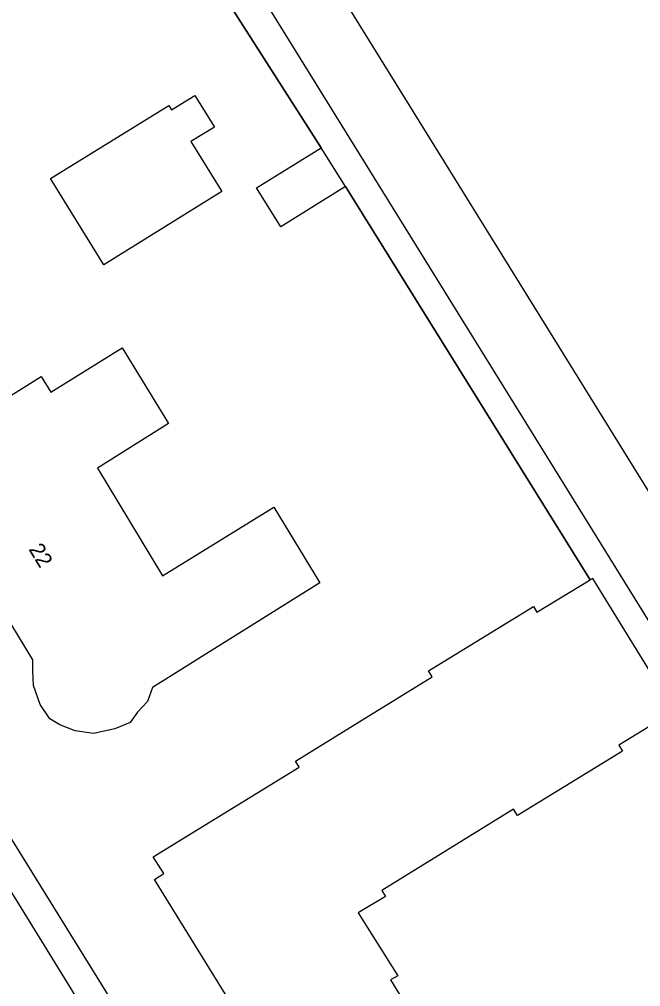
# Model space of a CAD drawing. Extents: x 157321 to 158827, y 386650 to 388532.
# Drawn here: x 158589.7 to 158629.6, y 387376.1 to 387438.2 of the extents above; entities that cross this region are included whole.
import ezdxf

# ---------------------------------------------------------------- set-up
doc = ezdxf.new("R2010")
doc.units = 0
for name, color, linetype in [('IMGEO_Gemengd_bos', 7, 'Continuous'), ('IMGEO_Groenvoorziening', 7, 'Continuous'), ('IMGEO_Hek', 7, 'Continuous'), ('IMGEO_Pand', 7, 'Continuous'), ('IMGEO_Pand_nummerreeks', 7, 'Continuous'), ('IMGEO_Rijbaan_lokaal_gesloten', 7, 'Continuous')]:
    doc.layers.add(name, color=color, linetype=linetype)

msp = doc.modelspace()

# ---------------------------------------------------------------- linework, layer by layer
at = {"layer": 'IMGEO_Gemengd_bos'}
for points in [[(158601.839, 387500), (158604.208, 387500), (158596.382, 387472.952), (158593.462, 387466.69), (158597.744, 387460.114), (158678.793, 387329.386)], [(158590.145, 387464.123), (158675.046, 387327.081)]]:
    msp.add_lwpolyline(points, dxfattribs=at)
at = {"layer": 'IMGEO_Groenvoorziening'}
for points in [[(158609.1, 387429.95), (158584.563, 387468.318)], [(158626.372, 387402.233), (158610.67, 387427.46)], [(158583.128, 387395.434), (158600.442, 387367.498)]]:
    msp.add_lwpolyline(points, dxfattribs=at)
at = {"layer": 'IMGEO_Hek'}
for points in [[(158584.563, 387468.318), (158609.1, 387429.95)], [(158610.67, 387427.46), (158626.372, 387402.233)]]:
    msp.add_lwpolyline(points, dxfattribs=at)
at = {"layer": 'IMGEO_Pand'}
for points in [[(158599.325, 387432.659), (158599.498, 387432.378), (158601.006, 387433.307), (158602.261, 387431.271), (158600.753, 387430.342), (158602.737, 387427.142), (158595.165, 387422.447), (158591.734, 387427.982), (158599.325, 387432.659)], [(158610.67, 387427.46), (158606.51, 387424.88), (158604.95, 387427.38), (158609.1, 387429.95)], [(158610.67, 387427.46), (158609.1, 387429.95)], [(158591.14, 387415.28), (158591.772, 387414.267), (158596.33, 387417.11), (158599.31, 387412.27), (158594.76, 387409.39), (158598.93, 387402.48), (158606.07, 387406.9), (158609.02, 387402.03), (158598.29, 387395.32), (158597.974, 387394.431), (158597.329, 387393.734), (158596.862, 387393.089), (158595.861, 387392.675), (158594.489, 387392.383), (158593.322, 387392.551), (158592.334, 387392.922), (158591.689, 387393.319), (158591.086, 387394.228), (158590.646, 387395.446), (158590.605, 387396.391), (158590.61, 387397.1), (158588.327, 387400.852)], [(158585.962, 387412.048), (158591.14, 387415.28)], [(158603.395, 387374.943), (158598.417, 387383.009), (158599.005, 387383.406), (158598.334, 387384.463), (158607.686, 387390.212), (158607.467, 387390.611), (158611.726, 387393.232), (158616.231, 387396.004), (158615.995, 387396.387), (158622.723, 387400.527), (158622.954, 387400.152), (158626.372, 387402.233)], [(158631.769, 387393.815), (158626.527, 387402.327), (158626.372, 387402.233)], [(158631.769, 387393.815), (158628.196, 387391.633), (158628.435, 387391.241), (158621.693, 387387.124), (158621.453, 387387.516), (158612.995, 387382.314), (158613.243, 387381.911), (158611.483, 387380.866), (158614.021, 387376.841), (158613.557, 387376.571), (158617.621, 387369.95)]]:
    msp.add_lwpolyline(points, dxfattribs=at)
at = {"layer": 'IMGEO_Rijbaan_lokaal_gesloten'}
msp.add_lwpolyline([(158598.897, 387366.519), (158581.683, 387394.428)], dxfattribs=at)

# ---------------------------------------------------------------- texts
at = {"layer": 'IMGEO_Pand_nummerreeks'}
msp.add_text('22', height=1, rotation=301.45014, dxfattribs=at).set_placement((158590.309, 387404.197))

doc.saveas('drawing.dxf')
